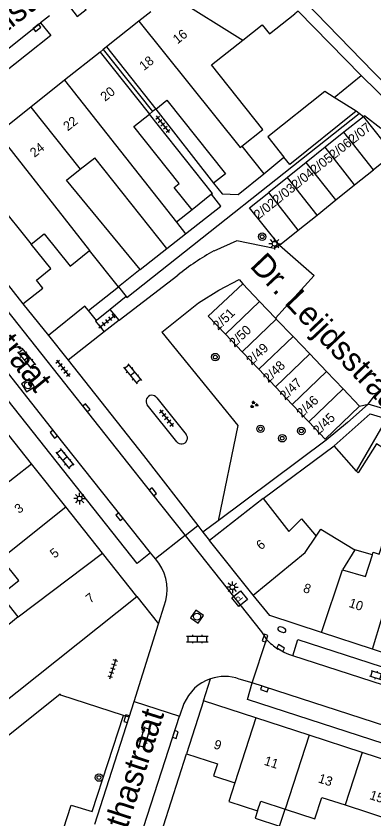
# Model space of a CAD drawing. Extents: x 132994 to 136000, y 393499 to 395512.
# Drawn here: x 133856.7 to 133895, y 395197.7 to 395283.5 of the extents above; entities that cross this region are included whole.
import ezdxf

# ---------------------------------------------------------------- set-up
doc = ezdxf.new("R2010")
doc.units = 0
for name, color, linetype in [('gg-afsc-erfafscheiding', 7, 'Continuous'), ('gg-afsc-muur', 7, 'Continuous'), ('gg-anno-huisnummerreeks BGT', 7, 'Continuous'), ('gg-anno-openbare ruimte label', 7, 'Continuous'), ('gg-bbg-bijgebouw', 7, 'Continuous'), ('gg-bbg-gedigitaliseerde bebouwing', 7, 'Continuous'), ('gg-bbg-gedigitaliseerde bebouwing onder overbouw', 7, 'Continuous'), ('gg-bbg-gedigitaliseerde bijgebouw', 7, 'Continuous'), ('gg-bbg-gedigitaliseerde overbouw', 7, 'Continuous'), ('gg-bbg-hoofdgebouw', 7, 'Continuous'), ('gg-bbg-luifel en loopbrug', 7, 'Continuous'), ('gg-bbg-pand overbouw', 7, 'Continuous'), ('gg-bbg-tussenscheiding', 7, 'Continuous'), ('gg-bbg-tussenscheiding niveau 01', 7, 'Continuous'), ('gg-knt-verharding', 7, 'Continuous'), ('gg-knt-verharding nz', 7, 'Continuous'), ('gt-grn-vlakafsluiter', 7, 'Continuous'), ('gt-grn-weggrens', 7, 'Continuous'), ('gt-symb-boom', 7, 'Continuous'), ('gt-symb-brandkraan', 7, 'Continuous'), ('gt-symb-brandput', 7, 'Continuous'), ('gt-symb-groenvak', 7, 'Continuous'), ('gt-symb-klinker verharding', 7, 'Continuous'), ('gt-symb-kolk', 7, 'Continuous'), ('gt-symb-lichtmast', 7, 'Continuous'), ('gt-symb-rioolschacht', 7, 'Continuous'), ('gt-symb-tegel verharding', 7, 'Continuous')]:
    doc.layers.add(name, color=color, linetype=linetype)

# ---------------------------------------------------------------- blocks, each defined once
blk = doc.blocks.new('gt0-TEG1')
at = {"layer": 'gt-symb-tegel verharding'}
for p, q in [((-1.125, 0), (1.125, 0)), ((-0.9, -0.25), (-0.9, 0.25)), ((-0.45, -0.25), (-0.45, 0.25)), ((0, -0.25), (0, 0.25)), ((0.45, -0.25), (0.45, 0.25)), ((0.9, -0.25), (0.9, 0.25))]:
    blk.add_line(p, q, dxfattribs=at)
blk = doc.blocks.new('gt0-LMAST')
at = {"layer": 'gt-symb-lichtmast'}
for p, q in [((-0.182, 0.173), (-0.447, 0.438)), ((-0.005, 0.246), (-0.005, 0.621)), ((0.172, 0.173), (0.437, 0.438)), ((-0.255, -0.004), (-0.63, -0.004)), ((-0.182, -0.181), (-0.447, -0.446)), ((-0.005, -0.254), (-0.005, -0.629)), ((0.437, -0.446), (0.172, -0.181)), ((0.245, -0.004), (0.62, -0.004))]:
    blk.add_line(p, q, dxfattribs=at)
blk.add_circle((-0.005, -0.004), 0.25, dxfattribs=at)
blk = doc.blocks.new('gt0-BOOM')
at = {"layer": 'gt-symb-boom'}
for radius in [0.4, 0.2]:
    blk.add_circle((0, 0), radius, dxfattribs=at)
blk = doc.blocks.new('gt0-KL1')
at = {"layer": 'gt-symb-klinker verharding'}
for p, q in [((-1.15, 0.3), (1.15, 0.3)), ((-1, -0.3), (-1, 0.3)), ((-0.5, 0.3), (-0.5, 0.45)), ((0, -0.3), (0, 0.3)), ((0.5, 0.3), (0.5, 0.45)), ((1, -0.3), (1, 0.3)), ((-1.15, -0.3), (1.15, -0.3)), ((-0.5, -0.45), (-0.5, -0.3)), ((0.5, -0.45), (0.5, -0.3))]:
    blk.add_line(p, q, dxfattribs=at)
blk = doc.blocks.new('gt0-RS')
at = {"layer": 'gt-symb-rioolschacht'}
blk.add_lwpolyline([(-0.5, -0.5), (0.5, -0.5), (0.5, 0.5), (-0.5, 0.5)], close=True, dxfattribs=at)
blk.add_circle((0, 0), 0.375, dxfattribs=at)
blk = doc.blocks.new('gt0-KOLK')
at = {"layer": 'gt-symb-kolk'}
blk.add_lwpolyline([(0, 0), (0.375, 0), (0.375, 0.4), (-0.375, 0.4), (-0.375, 0), (0, 0)], dxfattribs=at)
blk = doc.blocks.new('gt0-GRVAK')
at = {"layer": 'gt-symb-groenvak'}
for p, q in [((-0.11, 0.189), (-0.228, 0.24)), ((-0.182, 0.153), (0.088, 0.153)), ((-0.091, 0.211), (-0.156, 0.322)), ((-0.047, 0.214), (-0.047, 0.393)), ((-0.004, 0.211), (0.061, 0.322)), ((0.015, 0.189), (0.133, 0.24)), ((0.262, -0.052), (0.197, 0.059)), ((0.305, -0.049), (0.305, 0.13)), ((0.349, -0.052), (0.414, 0.059)), ((-0.245, -0.228), (-0.363, -0.177)), ((-0.318, -0.264), (-0.047, -0.264)), ((-0.226, -0.206), (-0.291, -0.095)), ((-0.183, -0.203), (-0.183, -0.024)), ((-0.139, -0.206), (-0.074, -0.095)), ((-0.12, -0.228), (-0.002, -0.177)), ((0.243, -0.074), (0.125, -0.023)), ((0.17, -0.11), (0.441, -0.11)), ((0.368, -0.074), (0.486, -0.023))]:
    blk.add_line(p, q, dxfattribs=at)
blk = doc.blocks.new('gt0-BR')
at = {"layer": 'gt-symb-brandkraan'}
for centre, radius, start, end in [((-0.244, 0), 0.206, 107.56694, 252.43307), ((0.599, -2.664), 3, 106.89205, 107.56694), ((0, -0.691), 0.938, 73.10799, 106.89205), ((-0.599, -2.664), 3, 72.43309, 73.10799), ((0.244, 0), 0.206, 287.56695, 72.43309), ((0.599, 2.664), 3, 252.43307, 253.10797), ((0, 0.691), 0.938, 253.10797, 286.89206), ((-0.599, 2.664), 3, 286.89206, 287.56695)]:
    blk.add_arc(centre, radius, start, end, dxfattribs=at)
blk = doc.blocks.new('gt0-BPUT')
at = {"layer": 'gt-symb-brandput'}
blk.add_lwpolyline([(-0.599, -0.599), (-0.599, 0.601), (0.601, 0.601), (0.601, -0.599)], close=True, dxfattribs=at)
blk.add_text('P', height=0.7, dxfattribs=at).set_placement((-0.233, -0.35))

msp = doc.modelspace()

# ---------------------------------------------------------------- linework, layer by layer
at = {"layer": 'gg-afsc-erfafscheiding'}
for p, q in [((133894.914, 395277.469), (133887.534, 395285.069)), ((133871.644, 395273.543), (133877.829, 395265.624)), ((133883.201, 395266.612), (133885.35, 395268.382)), ((133869.99, 395256.393), (133872.833, 395258.622)), ((133894.344, 395242.012), (133892.127, 395240.039)), ((133918.43, 395234.521), (133894.344, 395242.012))]:
    msp.add_line(p, q, dxfattribs=at)
for points in [[(133893.615, 395277.138), (133886.861, 395284.003), (133886.508, 395283.723)], [(133898.973, 395275.988), (133898.321, 395275.423), (133896.911, 395275.507), (133894.914, 395277.469)], [(133868.495, 395253.492), (133868.56, 395253.412), (133893.389, 395273.06)], [(133877.605, 395264.428), (133877.698, 395264.502), (133870.96, 395273)]]:
    msp.add_lwpolyline(points, dxfattribs=at)
at = {"layer": 'gg-afsc-muur'}
for p, q in [((133857.455, 395252.731), (133860.17, 395249.324)), ((133892.127, 395240.039), (133889.849, 395238.135)), ((133889.849, 395238.135), (133878.308, 395229.529)), ((133883.135, 395231.929), (133890.7, 395237.548)), ((133878.308, 395229.529), (133876.803, 395228.407))]:
    msp.add_line(p, q, dxfattribs=at)
msp.add_lwpolyline([(133871.62, 395191.534), (133870.818, 395191.785), (133874.915, 395204.625)], dxfattribs=at)
at = {"layer": 'gg-bbg-bijgebouw'}
for p, q in [((133893.835, 395272.711), (133891.758, 395271.053)), ((133891.758, 395271.053), (133889.748, 395269.448)), ((133889.748, 395269.448), (133887.737, 395267.842)), ((133887.737, 395267.842), (133885.726, 395266.237)), ((133892.903, 395265.426), (133894.913, 395267.03)), ((133885.726, 395266.237), (133883.716, 395264.632)), ((133890.891, 395263.82), (133892.903, 395265.426)), ((133888.88, 395262.214), (133890.891, 395263.82)), ((133886.87, 395260.61), (133888.88, 395262.214)), ((133884.854, 395259), (133886.87, 395260.61)), ((133880.941, 395254.845), (133882.742, 395252.962)), ((133882.742, 395252.962), (133884.434, 395251.192)), ((133884.434, 395251.192), (133884.528, 395251.094)), ((133884.528, 395251.094), (133886.314, 395249.227)), ((133880.871, 395247.597), (133879.091, 395249.469)), ((133886.314, 395249.227), (133888.1, 395247.36)), ((133882.651, 395245.724), (133880.871, 395247.597)), ((133888.1, 395247.36), (133889.885, 395245.493)), ((133884.431, 395243.851), (133882.651, 395245.724)), ((133889.885, 395245.493), (133891.671, 395243.626)), ((133886.211, 395241.978), (133884.431, 395243.851)), ((133891.671, 395243.626), (133893.423, 395241.794)), ((133887.991, 395240.106), (133886.211, 395241.978)), ((133890.7, 395237.548), (133894.555, 395240.98))]:
    msp.add_line(p, q, dxfattribs=at)
for points in [[(133893.835, 395272.711), (133897.024, 395268.716), (133894.913, 395267.03)], [(133884.854, 395259), (133881.664, 395262.994), (133883.716, 395264.632)], [(133879.091, 395249.469), (133877.264, 395251.392), (133880.941, 395254.845)], [(133893.423, 395241.794), (133889.737, 395238.269), (133887.991, 395240.106)]]:
    msp.add_lwpolyline(points, dxfattribs=at)
at = {"layer": 'gg-bbg-gedigitaliseerde bebouwing'}
for p, q in [((133880.955, 395280.899), (133883.016, 395282.535)), ((133877.619, 395278.253), (133880.955, 395280.899)), ((133871.644, 395273.543), (133872.846, 395274.496)), ((133880.853, 395269.573), (133883.201, 395266.612)), ((133863.571, 395267.099), (133865.133, 395268.338)), ((133872.833, 395258.622), (133865.133, 395268.338)), ((133862.102, 395265.934), (133863.571, 395267.099)), ((133869.99, 395256.393), (133862.102, 395265.934)), ((133877.829, 395265.624), (133878.737, 395264.478)), ((133875.521, 395262.778), (133873.847, 395261.452)), ((133873.847, 395261.452), (133874.838, 395260.194)), ((133867.654, 395254.535), (133864.583, 395258.431)), ((133892.925, 395226.414), (133891.595, 395224.278)), ((133856.958, 395219.249), (133848.898, 395212.831)), ((133877.826, 395202.267), (133880.107, 395201.525)), ((133891.892, 395199.157), (133897.57, 395197.31))]:
    msp.add_line(p, q, dxfattribs=at)
for points in [[(133883.016, 395282.535), (133883.785, 395281.565), (133886.508, 395283.723)], [(133880.853, 395269.573), (133883.092, 395271.347), (133877.619, 395278.253)], [(133872.846, 395274.496), (133879.087, 395266.62), (133877.829, 395265.624)], [(133875.521, 395262.778), (133873.624, 395265.171), (133874.133, 395265.575), (133869.295, 395271.679), (133870.96, 395273)], [(133858.34, 395259.111), (133859.737, 395260.219), (133862.493, 395256.745), (133864.583, 395258.431)], [(133857.455, 395252.731), (133859.567, 395254.407), (133858.887, 395255.263), (133860.425, 395256.483), (133858.34, 395259.111)], [(133883.135, 395231.929), (133885.88, 395228.374), (133887.207, 395229.758), (133888.792, 395227.89)], [(133894.796, 395225.885), (133894.889, 395226.171), (133895.527, 395225.963), (133896.569, 395229.15), (133899.123, 395228.315)], [(133888.792, 395227.89), (133889.279, 395228.622), (133892.925, 395226.414)], [(133891.595, 395224.278), (133894.044, 395223.587), (133894.796, 395225.885)], [(133856.958, 395219.249), (133855.078, 395221.609), (133856.999, 395223.139), (133855.122, 395225.501)], [(133874.915, 395204.625), (133878.24, 395203.556), (133877.826, 395202.267)], [(133880.107, 395201.525), (133879.456, 395199.525), (133882.523, 395198.527)], [(133882.523, 395198.527), (133882.859, 395199.558), (133885.462, 395198.711)], [(133885.462, 395198.711), (133888.65, 395197.674), (133889.396, 395199.969), (133891.892, 395199.157)]]:
    msp.add_lwpolyline(points, dxfattribs=at)
at = {"layer": 'gg-bbg-gedigitaliseerde bebouwing onder overbouw'}
for p, q in [((133866.384, 395280.172), (133871.644, 395273.543)), ((133865.7, 395279.629), (133870.96, 395273))]:
    msp.add_line(p, q, dxfattribs=at)
at = {"layer": 'gg-bbg-gedigitaliseerde bijgebouw'}
for p, q in [((133893.08, 395273.301), (133890.705, 395274.79)), ((133864.461, 395252.003), (133867.654, 395254.535)), ((133867.654, 395254.535), (133868.495, 395253.492)), ((133868.495, 395253.492), (133866.788, 395252.132)), ((133865.3, 395250.945), (133864.461, 395252.003)), ((133866.788, 395252.132), (133865.3, 395250.945)), ((133894.555, 395240.98), (133896.347, 395240.423)), ((133893.105, 395234.846), (133890.7, 395237.548))]:
    msp.add_line(p, q, dxfattribs=at)
for points in [[(133890.705, 395274.79), (133889.715, 395275.41), (133883.613, 395270.574), (133885.35, 395268.382)], [(133893.08, 395273.301), (133885.963, 395267.609), (133885.35, 395268.382)], [(133900.79, 395239.041), (133898.636, 395235.611), (133895.238, 395237.745), (133893.288, 395234.641), (133893.105, 395234.846)]]:
    msp.add_lwpolyline(points, dxfattribs=at)
at = {"layer": 'gg-bbg-gedigitaliseerde overbouw'}
for p, q in [((133871.302, 395273.272), (133870.96, 395273)), ((133871.644, 395273.543), (133871.302, 395273.272))]:
    msp.add_line(p, q, dxfattribs=at)
at = {"layer": 'gg-bbg-hoofdgebouw'}
for p, q in [((133871.114, 395283.925), (133869.851, 395282.923)), ((133869.851, 395282.923), (133866.384, 395280.172)), ((133865.7, 395279.629), (133861.899, 395276.614)), ((133861.899, 395276.614), (133858.296, 395273.755)), ((133858.296, 395273.755), (133854.733, 395270.928)), ((133847.55, 395265.23), (133857.455, 395252.731)), ((133872.833, 395258.622), (133874.838, 395260.194)), ((133869.99, 395256.393), (133867.654, 395254.535)), ((133858.363, 395235.631), (133854.28, 395240.77)), ((133862.032, 395231.013), (133858.363, 395235.631)), ((133883.135, 395231.929), (133877.39, 395227.44)), ((133865.949, 395226.083), (133862.032, 395231.013)), ((133882.071, 395221.587), (133877.39, 395227.44)), ((133869.63, 395221.45), (133865.949, 395226.083)), ((133850.02, 395205.85), (133869.63, 395221.45)), ((133894.799, 395215.812), (133889.352, 395217.592)), ((133900.236, 395214.035), (133894.799, 395215.812)), ((133876.74, 395210.29), (133874.915, 395204.625)), ((133882.356, 395208.463), (133876.74, 395210.29)), ((133888.033, 395206.616), (133882.356, 395208.463)), ((133893.711, 395204.769), (133888.033, 395206.616)), ((133899.389, 395202.922), (133893.711, 395204.769))]:
    msp.add_line(p, q, dxfattribs=at)
for points in [[(133878.737, 395264.478), (133880.448, 395264.413), (133883.201, 395266.612)], [(133889.352, 395217.592), (133883.82, 395219.4), (133882.071, 395221.587)]]:
    msp.add_lwpolyline(points, dxfattribs=at)
at = {"layer": 'gg-bbg-luifel en loopbrug'}
for p, q in [((133890.705, 395274.79), (133893.615, 395277.138)), ((133897.703, 395273.066), (133893.615, 395277.138)), ((133893.389, 395273.06), (133893.08, 395273.301)), ((133893.835, 395272.711), (133893.389, 395273.06)), ((133877.605, 395264.428), (133875.521, 395262.778)), ((133860.17, 395249.324), (133862.269, 395246.688)), ((133866.12, 395249.74), (133862.269, 395246.688)), ((133894.796, 395225.885), (133892.925, 395226.414))]:
    msp.add_line(p, q, dxfattribs=at)
for points in [[(133895.703, 395271.452), (133893.961, 395272.825), (133893.835, 395272.711)], [(133874.838, 395260.194), (133878.613, 395263.155), (133877.605, 395264.428)], [(133864.461, 395252.003), (133864.078, 395252.477), (133860.17, 395249.324)], [(133865.3, 395250.945), (133865.223, 395250.883), (133866.12, 395249.74)], [(133882.523, 395198.527), (133882.265, 395197.731), (133884.868, 395196.884), (133885.462, 395198.711)]]:
    msp.add_lwpolyline(points, dxfattribs=at)
at = {"layer": 'gg-bbg-pand overbouw'}
for p, q in [((133866.042, 395279.901), (133865.7, 395279.629)), ((133866.384, 395280.172), (133866.042, 395279.901))]:
    msp.add_line(p, q, dxfattribs=at)
at = {"layer": 'gg-bbg-tussenscheiding'}
for p, q in [((133873.326, 395285.68), (133880.955, 395280.899)), ((133861.899, 395276.614), (133873.847, 395261.452)), ((133858.296, 395273.755), (133863.571, 395267.099)), ((133854.733, 395270.928), (133864.583, 395258.431)), ((133894.913, 395267.03), (133891.758, 395271.053)), ((133892.903, 395265.426), (133889.748, 395269.448)), ((133851.114, 395268.057), (133858.34, 395259.111)), ((133890.891, 395263.82), (133887.737, 395267.842)), ((133888.88, 395262.214), (133885.726, 395266.237)), ((133886.87, 395260.61), (133883.716, 395264.632)), ((133882.742, 395252.962), (133879.091, 395249.469)), ((133884.528, 395251.094), (133880.871, 395247.597)), ((133886.314, 395249.227), (133882.651, 395245.724)), ((133888.1, 395247.36), (133884.431, 395243.851)), ((133889.885, 395245.493), (133886.211, 395241.978)), ((133891.671, 395243.626), (133887.991, 395240.106)), ((133893.105, 395234.846), (133896.347, 395240.423)), ((133848.624, 395227.997), (133858.363, 395235.631)), ((133855.122, 395225.501), (133862.032, 395231.013)), ((133856.958, 395219.249), (133865.949, 395226.083)), ((133889.352, 395217.592), (133891.595, 395224.278)), ((133882.356, 395208.463), (133880.107, 395201.525)), ((133888.033, 395206.616), (133885.462, 395198.711)), ((133893.711, 395204.769), (133891.892, 395199.157))]:
    msp.add_line(p, q, dxfattribs=at)
for points in [[(133869.851, 395282.923), (133880.675, 395269.432), (133880.853, 395269.573)], [(133894.799, 395215.812), (133896.892, 395222.635), (133899.123, 395228.315)], [(133882.071, 395221.587), (133887.617, 395226.126), (133888.792, 395227.89)]]:
    msp.add_lwpolyline(points, dxfattribs=at)
at = {"layer": 'gg-bbg-tussenscheiding niveau 01'}
msp.add_line((133866.042, 395279.901), (133871.302, 395273.272), dxfattribs=at)
at = {"layer": 'gg-knt-verharding'}
for p, q in [((133860.273, 395283.498), (133859.335, 395282.754)), ((133867.726, 395250.965), (133874.006, 395255.789)), ((133867.726, 395250.965), (133866.788, 395252.132)), ((133867.726, 395250.965), (133866.12, 395249.74)), ((133871.77, 395242.674), (133874.892, 395238.76)), ((133873.893, 395237.985), (133870.745, 395241.937)), ((133876.146, 395229.017), (133876.685, 395228.324)), ((133876.803, 395228.407), (133876.685, 395228.324)), ((133874.793, 395227.966), (133871.619, 395225.449)), ((133871.619, 395225.449), (133871.093, 395226.11)), ((133871.982, 395224.994), (133871.619, 395225.449)), ((133871.95, 395218.53), (133872.557, 395220.452)), ((133869.324, 395210.209), (133871.95, 395218.53)), ((133881.964, 395212.212), (133883.495, 395216.851)), ((133881.964, 395212.212), (133880.572, 395212.621)), ((133868.793, 395208.528), (133869.324, 395210.209)), ((133869.324, 395210.209), (133874.197, 395208.654)), ((133874.664, 395209.99), (133874.197, 395208.654)), ((133860.289, 395165.762), (133874.197, 395208.654)), ((133864.856, 395198.449), (133868.191, 395208.722)), ((133865.135, 395197.092), (133868.793, 395208.528))]:
    msp.add_line(p, q, dxfattribs=at)
for points in [[(133862.532, 395284.368), (133863.254, 395283.43), (133864.206, 395284.165), (133863.484, 395285.103), (133862.532, 395284.368)], [(133859.335, 395282.754), (133860.434, 395281.39), (133847.39, 395271.066), (133846.742, 395271.866)], [(133846.129, 395264.135), (133846.754, 395263.368), (133855.695, 395252.09), (133871.176, 395232.498), (133874.793, 395227.966)], [(133884.854, 395259), (133884.288, 395258.628), (133880.319, 395259.443), (133877.869, 395258.367)], [(133884.854, 395259), (133888.573, 395255.735), (133884.434, 395251.192)], [(133872.28, 395249.68), (133876.231, 395252.828), (133878.387, 395254.179), (133880.55, 395255.328), (133880.941, 395254.845)], [(133872.28, 395249.68), (133880.41, 395239.73), (133878.308, 395229.529)], [(133862.269, 395246.688), (133870.33, 395236.503), (133876.146, 395229.017)], [(133871.093, 395226.11), (133869.664, 395224.976), (133854.467, 395244.116), (133855.91, 395245.288)], [(133874.793, 395227.966), (133882.941, 395217.653), (133883.495, 395216.851)], [(133886.298, 395215.097), (133886.844, 395216.841), (133903.418, 395211.468), (133902.832, 395209.711)], [(133886.298, 395215.097), (133885.854, 395215.258), (133885.38, 395215.465), (133884.932, 395215.718), (133884.712, 395215.813)], [(133940.442, 395193.191), (133939.857, 395191.466), (133881.437, 395210.443), (133881.964, 395212.212)], [(133861.413, 395211.006), (133852.47, 395203.84), (133842.481, 395173.062)], [(133868.191, 395208.722), (133861.519, 395210.878), (133861.413, 395211.006)], [(133853.04, 395169.646), (133862.6, 395199.133), (133864.856, 395198.449)]]:
    msp.add_lwpolyline(points, dxfattribs=at)
for centre, radius, start, end in [((133889.431, 395236.859), 24.419, 118.26059, 129.17429), ((133871.25, 395242.316), 0.631, 34.49569, 216.93842), ((133874.396, 395238.369), 0.632, 217.35213, 38.25475), ((133867.826, 395222.16), 5.03, 340.14313, 34.28696), ((133888.229, 395221.168), 6.407, 222.36752, 236.70963), ((133879, 395208.214), 4.679, 70.36289, 108.70488), ((133878.998, 395208.205), 4.688, 108.65303, 157.61275)]:
    msp.add_arc(centre, radius, start, end, dxfattribs=at)
at = {"layer": 'gg-knt-verharding nz'}
msp.add_line((133846.289, 395272.425), (133859.335, 395282.754), dxfattribs=at)
for points in [[(133871.093, 395226.11), (133860.906, 395238.922), (133855.91, 395245.288)], [(133902.832, 395209.711), (133898.399, 395211.172), (133886.298, 395215.097)], [(133940.442, 395193.191), (133923.594, 395198.698), (133881.964, 395212.212)]]:
    msp.add_lwpolyline(points, dxfattribs=at)
at = {"layer": 'gt-grn-vlakafsluiter'}
for p, q in [((133894.344, 395242.012), (133895.012, 395242.877)), ((133893.423, 395241.794), (133894.344, 395242.012))]:
    msp.add_line(p, q, dxfattribs=at)
at = {"layer": 'gt-grn-weggrens'}
for p, q in [((133874.793, 395227.966), (133876.146, 395229.017)), ((133876.685, 395228.324), (133877.39, 395227.44)), ((133869.63, 395221.45), (133871.95, 395218.53)), ((133876.74, 395210.29), (133877.499, 395212.646)), ((133868.793, 395208.528), (133868.191, 395208.722))]:
    msp.add_line(p, q, dxfattribs=at)

# ---------------------------------------------------------------- block references
at = {"layer": 'gt-symb-boom'}
for p in [(133883.016, 395259.894), (133878.007, 395247.027), (133882.837, 395239.358), (133887.204, 395239.135), (133885.165, 395238.357), (133865.579, 395202.085)]:
    msp.add_blockref('gt0-BOOM', p, dxfattribs=at)
at = {"layer": 'gt-symb-brandkraan', "rotation": -20.354961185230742}
msp.add_blockref('gt0-BR', (133885.128, 395217.897), dxfattribs=at)
at = {"layer": 'gt-symb-brandput', "rotation": 128.46294706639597}
msp.add_blockref('gt0-BPUT', (133880.616, 395221.2), dxfattribs=at)
at = {"layer": 'gt-symb-groenvak'}
msp.add_blockref('gt0-GRVAK', (133882.142, 395241.953), dxfattribs=at)
at = {"layer": 'gt-symb-klinker verharding'}
for p, rotation in [((133857.831, 395246.905), -50.7226885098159), ((133869.152, 395245.241), -50.7226885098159), ((133861.917, 395236.167), -50.72268851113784), ((133895.683, 395212.893), -17.51119556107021), ((133870.438, 395206.343), 73.50377577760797)]:
    msp.add_blockref('gt0-KL1', p, dxfattribs=dict(at, rotation=rotation))
msp.add_blockref('gt0-KL1', (133876.097, 395216.899), dxfattribs=at)
at = {"layer": 'gt-symb-kolk'}
for p, rotation in [((133858.834, 395282.364), -141.69800616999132), ((133864.073, 395241.49), -51.698006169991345), ((133860.906, 395238.922), 128.46294706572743), ((133871.176, 395232.498), -51.698006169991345), ((133867.924, 395230.093), 128.50778297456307), ((133883.518, 395216.922), 71.76430854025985), ((133884.895, 395215.762), -30.924459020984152), ((133883.327, 395211.761), 161.9999254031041), ((133868.728, 395208.317), 72.36228444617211), ((133873.554, 395206.748), -108.59797778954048)]:
    msp.add_blockref('gt0-KOLK', p, dxfattribs=dict(at, rotation=rotation))
at = {"layer": 'gt-symb-lichtmast'}
for p in [(133884.346, 395259.143), (133863.509, 395231.913), (133879.839, 395222.436)]:
    msp.add_blockref('gt0-LMAST', p, dxfattribs=at)
at = {"layer": 'gt-symb-rioolschacht'}
for p, rotation in [((133858.002, 395244.019), -57.78810263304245), ((133876.068, 395219.29), -34.97793222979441)]:
    msp.add_blockref('gt0-RS', p, dxfattribs=dict(at, rotation=rotation))
at = {"layer": 'gt-symb-tegel verharding'}
for p, rotation in [((133872.396, 395271.918), -51.57266398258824), ((133866.451, 395250.853), 38.41805534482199), ((133861.726, 395245.832), -51.33124626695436), ((133872.791, 395240.505), -51.61754266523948), ((133867.068, 395213.72), 72.488804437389)]:
    msp.add_blockref('gt0-TEG1', p, dxfattribs=dict(at, rotation=rotation))

# ---------------------------------------------------------------- texts
at = {"layer": 'gg-anno-huisnummerreeks BGT'}
for s, rotation, p in [('16', 38.5, (133873.963, 395280.439)), ('18', 38.5, (133870.379, 395277.595)), ('20', 38.4, (133866.23, 395274.305)), ('22', 38.5, (133862.246, 395271.143)), ('2/07', 38.6, (133892.722, 395269.759)), ('2/06', 38.6, (133890.663, 395268.116)), ('24', 38.5, (133858.689, 395268.32)), ('2/05', 38.6, (133888.652, 395266.51)), ('2/04', 38.6, (133886.639, 395264.904)), ('2/03', 38.6, (133884.63, 395263.3)), ('2/02', 38.6, (133882.616, 395261.692)), ('2/51', 43.7, (133878.314, 395249.839)), ('2/50', 43.7, (133880.06, 395248.013)), ('2/49', 43.7, (133881.894, 395246.095)), ('2/48', 43.7, (133883.68, 395244.228)), ('2/47', 43.7, (133885.464, 395242.362)), ('2/46', 43.7, (133887.251, 395240.494)), ('2/45', 43.7, (133889.019, 395238.645)), ('3', 38.5, (133857.036, 395230.246)), ('6', 38.7, (133882.877, 395226.362)), ('5', 38.5, (133860.829, 395225.472)), ('8', 341.9, (133887.326, 395221.937)), ('7', 38.5, (133864.653, 395220.659)), ('10', 341.9, (133892.2, 395220.344)), ('9', 342, (133877.765, 395205.224)), ('11', 342, (133883.151, 395203.471)), ('13', 342, (133888.931, 395201.591)), ('15', 342, (133894.419, 395199.807))]:
    msp.add_text(s, height=1, rotation=rotation, dxfattribs=at).set_placement(p)
at = {"layer": 'gg-anno-openbare ruimte label'}
for s, rotation, p in [('Transvaalstraat', 37.9, (133845.243, 395273.606)), ('Dr. Leijdsstraat', 309.2, (133844.606, 395260.524)), ('Dr. Leijdsstraat', 313.5, (133881.605, 395256.693)), ('Generaal Bothastraat', 72.2, (133862.85, 395178.656))]:
    msp.add_text(s, height=2.5, rotation=rotation, dxfattribs=at).set_placement(p)

doc.saveas('drawing.dxf')
